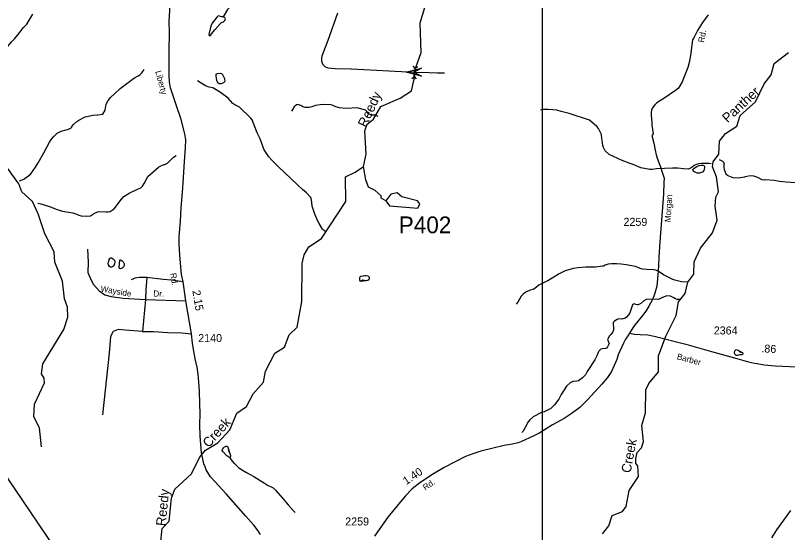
# Model space of a CAD drawing. Extents: x 1473865 to 1648260, y 639067 to 773536.
# Drawn here: x 1598356 to 1610416, y 652649 to 660733 of the extents above; entities that cross this region are included whole.
import ezdxf

# ---------------------------------------------------------------- set-up
doc = ezdxf.new("R2010")
doc.units = 0
for name, color, linetype in [('Exist Hydrographic Creek Single Shore', 7, 'Continuous'), ('Exist Hydrographic Creek Single Shore Label', 7, 'Continuous'), ('Exist Hydrographic Misc Water Feature', 7, 'Continuous'), ('Exist Hydrographic Pond Under 1500 Sq Ft', 7, 'Continuous'), ('Exist Road Non-System Type 51', 7, 'Continuous'), ('Exist Road Non-System Type 51 Label', 7, 'Continuous'), ('Exist Road Secondary Mileage Hundredths English Label', 7, 'Continuous'), ('Exist Road Secondary Structure Pipe Attributed CELL', 7, 'Continuous'), ('Exist Road Secondary Structure Pipe CELL', 7, 'Continuous'), ('Exist Road Secondary Structure Pipe Number Label', 7, 'Continuous'), ('Exist Road Secondary Type 41 Attributed', 7, 'Continuous'), ('Exist Road Secondary Type 51 Attributed', 7, 'Continuous'), ('Exist Road Secondary Type 51 Label', 7, 'Continuous'), ('Exist Road Secondary Type 51 Number Label', 7, 'Continuous'), ('Exist Utilities Electrical Transmission Line', 7, 'Continuous'), ('Map Preparation Inset Cut Line', 7, 'Continuous')]:
    doc.layers.add(name, color=color, linetype=linetype)

msp = doc.modelspace()

# ---------------------------------------------------------------- linework, layer by layer
at = {"layer": 'Exist Hydrographic Creek Single Shore'}
for points in [[(1603790, 658373), (1603835, 658562), (1603815, 658930), (1603849, 659031), (1603950, 659111), (1604061, 659309), (1604366, 659442), (1604543, 659556), (1604585, 659736), (1604583, 659846), (1604695, 660153), (1604679, 660620), (1604801, 661034), (1604920, 661842), (1605055, 661941), (1605064, 662040), (1604967, 662209), (1604971, 662534), (1604916, 662817), (1604929, 663126), (1605082, 663365), (1605102, 663647), (1605191, 664039), (1605184, 664131)], [(1607524, 652629), (1607626, 652755), (1607678, 652918), (1607837, 652977), (1607896, 653058), (1607942, 653306), (1608086, 653523), (1608080, 653691), (1608047, 653731), (1608048, 653806), (1608066, 653898), (1608134, 653972), (1608168, 654073), (1608138, 654323), (1608199, 654522), (1608204, 654880), (1608247, 654981), (1608400, 655162), (1608403, 655411), (1608515, 655717), (1608678, 656042), (1608714, 656258), (1608816, 656387), (1608860, 656564), (1608953, 656686), (1608956, 656880), (1609059, 657095), (1609245, 657334), (1609315, 657533), (1609284, 657750), (1609294, 657891), (1609337, 657975), (1609307, 658209), (1609242, 658368), (1609252, 658443), (1609345, 658566), (1609356, 658766), (1609449, 658889), (1609626, 659003), (1609678, 659170), (1609914, 659385), (1610051, 659664), (1610162, 659806), (1610205, 659980), (1610433, 660152)], [(1598764, 653987), (1598734, 654287), (1598644, 654456), (1598656, 654656), (1598810, 654988), (1598802, 655063), (1598762, 655130), (1598781, 655287), (1599114, 655825), (1599175, 656017), (1599168, 656175), (1599120, 656301), (1599090, 656577), (1598969, 656878), (1598963, 657036), (1598817, 657321), (1598712, 657632), (1598623, 657824), (1598458, 657975), (1598410, 658101), (1598230, 658347)], [(1600620, 652463), (1600648, 652712), (1600758, 652828), (1600795, 653185), (1600847, 653325), (1601108, 653566), (1601229, 653823), (1601323, 653936), (1601516, 654050), (1601702, 654256), (1601814, 654513), (1601965, 654622), (1602068, 654820), (1602229, 655001), (1602264, 655174), (1602410, 655456), (1602561, 655545), (1602630, 655738), (1602757, 655860), (1602829, 656259), (1602837, 656853), (1602864, 656993), (1602940, 657116), (1603134, 657247), (1603517, 657827), (1603513, 658211), (1603664, 658283), (1603790, 658373)]]:
    msp.add_lwpolyline(points, dxfattribs=at)
at = {"layer": 'Exist Hydrographic Misc Water Feature'}
for points in [[(1602554, 661452), (1602514, 661434), (1602367, 661356), (1602264, 661273), (1602153, 661193), (1602031, 661111), (1601955, 661075), (1601887, 661056), (1601834, 661009), (1601667, 660825), (1601600, 660712)], [(1597566, 659325), (1597597, 659355), (1597653, 659398), (1597696, 659423), (1597791, 659528), (1597824, 659591), (1597911, 659678), (1597968, 659728), (1598046, 659787), (1598109, 659834), (1598160, 659871), (1598174, 659891), (1598218, 660050), (1598214, 660085), (1598213, 660141), (1598212, 660192), (1598222, 660225), (1598245, 660265), (1598292, 660319), (1598346, 660375), (1598393, 660432), (1598479, 660543), (1598535, 660597), (1598626, 660753)], [(1601600, 660712), (1601582, 660710), (1601524, 660725), (1601508, 660709), (1601428, 660611), (1601406, 660568), (1601374, 660437), (1601374, 660429), (1601380, 660421), (1601388, 660417), (1601402, 660422), (1601418, 660444), (1601473, 660511), (1601551, 660602), (1601575, 660622), (1601605, 660634), (1601627, 660656), (1601637, 660678), (1601634, 660693), (1601600, 660712)], [(1598421, 658147), (1598485, 658172), (1598566, 658230), (1598596, 658259), (1598668, 658362), (1598709, 658429), (1598799, 658584), (1598887, 658752), (1598918, 658799), (1598948, 658837), (1599005, 658892), (1599070, 658925), (1599146, 658946), (1599186, 658957), (1599206, 658967), (1599234, 658988), (1599238, 658999), (1599265, 659029), (1599314, 659075), (1599346, 659098), (1599444, 659148), (1599495, 659161), (1599565, 659172), (1599639, 659180), (1599645, 659177), (1599721, 659189), (1599758, 659252), (1599771, 659348), (1599802, 659404), (1599839, 659451), (1599904, 659510), (1599993, 659589), (1600177, 659731), (1600217, 659758), (1600273, 659790), (1600298, 659807), (1600330, 659838), (1600367, 659886)], [(1601492, 659817), (1601510, 659823), (1601560, 659833), (1601576, 659828), (1601588, 659810), (1601619, 659749), (1601623, 659734), (1601625, 659710), (1601619, 659693), (1601606, 659680), (1601562, 659666), (1601538, 659666), (1601522, 659679), (1601505, 659699), (1601499, 659715), (1601492, 659791), (1601492, 659817)], [(1603200, 657356), (1603170, 657376), (1603153, 657394), (1603098, 657483), (1603078, 657517), (1603032, 657626), (1602995, 657736), (1602993, 657753), (1602988, 657809), (1602973, 657877), (1602967, 657893), (1602902, 657958), (1602841, 658014), (1602764, 658086), (1602461, 658372), (1602359, 658469), (1602315, 658522), (1602243, 658633), (1602229, 658657), (1602177, 658802), (1602130, 658899), (1602053, 659100), (1602035, 659128), (1601853, 659298), (1601784, 659335), (1601752, 659355), (1601679, 659440), (1601560, 659526), (1601465, 659587), (1601441, 659599), (1601381, 659610), (1601326, 659633), (1601199, 659711)], [(1604024, 659153), (1603982, 659172), (1603910, 659173), (1603871, 659196), (1603843, 659230), (1603841, 659238), (1603823, 659254), (1603809, 659260), (1603708, 659285), (1603644, 659287), (1603586, 659277), (1603464, 659285), (1603420, 659291), (1603360, 659306), (1603304, 659331), (1603280, 659335), (1603188, 659343), (1603116, 659337), (1603044, 659323), (1602984, 659303), (1602944, 659296), (1602880, 659296), (1602844, 659307), (1602812, 659327), (1602764, 659340), (1602748, 659337), (1602708, 659305), (1602681, 659265), (1602669, 659237)], [(1609224, 658412), (1609192, 658419), (1609168, 658419), (1609072, 658419), (1609032, 658415), (1608992, 658403), (1608968, 658392), (1608911, 658352), (1608871, 658329), (1608791, 658334), (1608703, 658345), (1608621, 658347), (1608367, 658334), (1608303, 658327), (1608263, 658327), (1608123, 658349), (1608003, 658403), (1607944, 658423), (1607832, 658463), (1607628, 658559), (1607566, 658618), (1607541, 658670), (1607533, 658701), (1607520, 658781), (1607517, 658803), (1607508, 658871), (1607480, 658936), (1607463, 658968), (1607439, 658997), (1607322, 659094), (1607004, 659198), (1606878, 659234), (1606812, 659250), (1606748, 659259), (1606677, 659262), (1606589, 659262), (1606556, 659254)], [(1598703, 657798), (1598750, 657789), (1598870, 657753), (1599005, 657697), (1599093, 657673), (1599253, 657646), (1599300, 657630), (1599324, 657621), (1599348, 657611), (1599380, 657599), (1599464, 657593), (1599528, 657602), (1599589, 657640), (1599653, 657667), (1599773, 657665), (1599805, 657661), (1599837, 657668), (1599900, 657711), (1600010, 657860), (1600048, 657902), (1600131, 657954), (1600260, 658015), (1600316, 658040), (1600339, 658064), (1600365, 658104), (1600385, 658143), (1600390, 658159), (1600424, 658213), (1600588, 658363), (1600625, 658384), (1600681, 658405), (1600689, 658405), (1600730, 658426), (1600825, 658516), (1600867, 658545)], [(1609347, 658479), (1609401, 658456), (1609422, 658434), (1609424, 658420), (1609420, 658412), (1609420, 658396), (1609423, 658356), (1609427, 658324), (1609435, 658300), (1609454, 658259), (1609476, 658235), (1609486, 658229), (1609561, 658202), (1609633, 658193), (1609754, 658211), (1609756, 658217), (1609778, 658223), (1609840, 658230), (1609882, 658226), (1609914, 658217), (1609946, 658205), (1610017, 658168), (1610049, 658163), (1610065, 658166), (1610207, 658157), (1610289, 658142), (1610397, 658131), (1610541, 658119)], [(1604142, 657834), (1604067, 657878), (1604068, 657911), (1603977, 657995), (1603870, 658046), (1603830, 658165), (1603790, 658373)], [(1609000, 658373), (1609036, 658389), (1609066, 658394), (1609092, 658395), (1609116, 658380), (1609119, 658372), (1609119, 658350), (1609107, 658310), (1609092, 658286), (1609086, 658281), (1609042, 658267), (1609002, 658267), (1608954, 658292), (1608941, 658310), (1608939, 658324), (1608943, 658332), (1608957, 658346), (1609000, 658373)], [(1599843, 656942), (1599857, 656944), (1599881, 656930), (1599903, 656905), (1599909, 656883), (1599904, 656851), (1599892, 656819), (1599876, 656806), (1599856, 656800), (1599840, 656800), (1599824, 656810), (1599810, 656833), (1599804, 656852), (1599821, 656916), (1599829, 656932), (1599843, 656942)], [(1599985, 656908), (1599997, 656910), (1600021, 656896), (1600037, 656880), (1600052, 656849), (1600052, 656825), (1600040, 656793), (1600023, 656780), (1599999, 656770), (1599991, 656770), (1599983, 656776), (1599978, 656794), (1599985, 656908)], [(1608859, 656563), (1608759, 656568), (1608656, 656593), (1608624, 656606), (1608552, 656640), (1608479, 656678), (1608459, 656696), (1608401, 656730), (1608358, 656749), (1608330, 656756), (1608216, 656763), (1608158, 656766), (1608130, 656770), (1608114, 656775), (1608042, 656807), (1607895, 656833), (1607817, 656846), (1607747, 656851), (1607665, 656849), (1607615, 656843), (1607567, 656828), (1607542, 656816), (1607526, 656812), (1607454, 656801), (1607414, 656798), (1607318, 656799), (1607268, 656800), (1607144, 656788), (1607068, 656776), (1606977, 656753), (1606945, 656742), (1606849, 656695), (1606671, 656586), (1606635, 656570), (1606532, 656515), (1606471, 656462), (1606445, 656448), (1606395, 656437), (1606337, 656412), (1606313, 656396), (1606288, 656378), (1606256, 656347), (1606202, 656250), (1606178, 656218)], [(1603734, 656584), (1603746, 656580), (1603770, 656594), (1603784, 656598), (1603834, 656591), (1603858, 656596), (1603879, 656611), (1603887, 656626), (1603887, 656634), (1603883, 656643), (1603863, 656657), (1603835, 656665), (1603811, 656663), (1603795, 656656), (1603747, 656650), (1603733, 656640), (1603731, 656630), (1603728, 656602), (1603734, 656584)], [(1603734, 656584), (1603746, 656580), (1603834, 656591), (1603858, 656596), (1603879, 656611), (1603887, 656626), (1603887, 656634), (1603883, 656643), (1603863, 656657), (1603835, 656665), (1603811, 656663), (1603747, 656650), (1603733, 656640), (1603731, 656630), (1603728, 656602), (1603734, 656584)], [(1608750, 656302), (1608722, 656292), (1608690, 656293), (1608666, 656301), (1608642, 656319), (1608590, 656346), (1608529, 656349), (1608462, 656324), (1608402, 656291), (1608238, 656297), (1608206, 656290), (1608173, 656274), (1608125, 656232), (1608084, 656207), (1608068, 656207), (1608045, 656215), (1608023, 656224), (1608009, 656220), (1607992, 656208), (1607965, 656116), (1607953, 656086), (1607934, 656053), (1607894, 656009), (1607878, 655999), (1607826, 655986), (1607777, 655989), (1607754, 655981), (1607713, 655953), (1607705, 655946), (1607695, 655928), (1607692, 655898), (1607700, 655866), (1607699, 655817), (1607685, 655786), (1607656, 655746), (1607634, 655723), (1607607, 655675), (1607605, 655667), (1607628, 655606), (1607604, 655551), (1607589, 655533), (1607573, 655525), (1607521, 655522), (1607499, 655514), (1607469, 655485), (1607456, 655463), (1607430, 655399), (1607405, 655351), (1607285, 655169), (1607260, 655113), (1607215, 655066), (1607150, 655023), (1607127, 655015), (1607062, 655012), (1607022, 654992), (1606965, 654935), (1606878, 654808), (1606843, 654733), (1606775, 654645), (1606711, 654584), (1606700, 654579), (1606614, 654535), (1606574, 654526), (1606441, 654460), (1606392, 654410), (1606347, 654357), (1606343, 654337), (1606319, 654289), (1606284, 654234), (1606266, 654212)], [(1609681, 655431), (1609685, 655433), (1609701, 655431), (1609717, 655437), (1609723, 655445), (1609719, 655459), (1609709, 655463), (1609685, 655465), (1609669, 655474), (1609650, 655494), (1609636, 655502), (1609610, 655505), (1609594, 655490), (1609585, 655469), (1609585, 655461), (1609595, 655437), (1609611, 655423), (1609633, 655420), (1609673, 655434), (1609681, 655431)], [(1609681, 655431), (1609701, 655431), (1609717, 655437), (1609723, 655445), (1609719, 655459), (1609636, 655502), (1609610, 655505), (1609594, 655490), (1609585, 655469), (1609585, 655461), (1609595, 655437), (1609611, 655423), (1609633, 655420), (1609681, 655431)], [(1601705, 653818), (1601659, 653847), (1601594, 653914), (1601584, 653932), (1601588, 653950), (1601607, 653973), (1601623, 653987)], [(1601623, 653987), (1601635, 653995), (1601645, 654001), (1601661, 654001), (1601669, 653995), (1601675, 653984), (1601684, 653932), (1601692, 653908), (1601711, 653868), (1601715, 653852), (1601715, 653836), (1601705, 653818)], [(1601623, 653987), (1601635, 653995), (1601645, 654001), (1601661, 654001), (1601669, 653995), (1601675, 653984), (1601711, 653868), (1601715, 653852), (1601715, 653836), (1601705, 653818)], [(1601705, 653818), (1601726, 653784), (1601768, 653735), (1601776, 653727), (1601843, 653660), (1601964, 653589), (1602077, 653523), (1602244, 653419), (1602291, 653390), (1602379, 653349), (1602422, 653306), (1602529, 653189), (1602617, 653082), (1602692, 652993), (1602724, 652963)]]:
    msp.add_lwpolyline(points, dxfattribs=at)
at = {"layer": 'Exist Hydrographic Pond Under 1500 Sq Ft'}
msp.add_lwpolyline([(1604142, 657834), (1604199, 657757), (1604640, 657719), (1604675, 657787), (1604634, 657837), (1604393, 657898), (1604318, 657958), (1604218, 657941), (1604142, 657834)], dxfattribs=at)
at = {"layer": 'Exist Road Non-System Type 51'}
for p, q in [((1605037, 659835), (1605058, 659835)), ((1600386, 656295), (1601018, 656274))]:
    msp.add_line(p, q, dxfattribs=at)
for points in [[(1599482, 657077), (1599491, 656875), (1599489, 656714), (1599540, 656596), (1599576, 656527), (1599663, 656427), (1599753, 656363), (1599853, 656338), (1600039, 656314), (1600386, 656295)], [(1600409, 656635), (1600339, 656638), (1600291, 656637), (1600253, 656631), (1600221, 656625), (1600201, 656618), (1600165, 656598)], [(1600409, 656635), (1600390, 656445), (1600386, 656295)], [(1600978, 656568), (1600791, 656593), (1600661, 656605), (1600409, 656635)], [(1600386, 656295), (1600340, 655794)], [(1600340, 655794), (1600071, 655811), (1599960, 655826), (1599881, 655791), (1599841, 655716), (1599818, 655455)], [(1600340, 655794), (1600520, 655793), (1600732, 655778), (1600954, 655769), (1601106, 655758)], [(1599818, 655455), (1599715, 654490)]]:
    msp.add_lwpolyline(points, dxfattribs=at)
at = {"layer": 'Exist Road Secondary Structure Pipe Attributed CELL'}
msp.add_lwpolyline([(1604696, 659783), (1604461, 659846), (1604696, 659909), (1604583, 659846)], close=True, dxfattribs=at)
at = {"layer": 'Exist Road Secondary Structure Pipe CELL'}
for p, q in [((1604563, 659939), (1604597, 659901)), ((1604597, 659901), (1604587, 659780)), ((1604637, 659932), (1604597, 659901)), ((1604547, 659748), (1604587, 659780)), ((1604621, 659742), (1604587, 659780))]:
    msp.add_line(p, q, dxfattribs=at)
at = {"layer": 'Exist Road Secondary Type 41 Attributed'}
msp.add_lwpolyline([(1607945, 655768), (1608024, 655749), (1608115, 655747), (1608234, 655739), (1608335, 655718), (1608827, 655593), (1609226, 655480), (1609626, 655372), (1609806, 655320), (1609898, 655298), (1609940, 655291), (1610050, 655272), (1610221, 655254), (1611463, 655197), (1611919, 655174), (1612217, 655156), (1612400, 655147)], dxfattribs=at)
at = {"layer": 'Exist Road Secondary Type 51 Attributed'}
for points in [[(1602186, 652618), (1602149, 652676), (1602079, 652767), (1601953, 652905), (1601645, 653254), (1601401, 653522), (1601335, 653629), (1601317, 653674), (1601299, 653724), (1601261, 653896), (1601240, 654161), (1601238, 654331), (1601241, 654511), (1601238, 654663), (1601232, 654857), (1601222, 654999), (1601208, 655127), (1601194, 655233), (1601167, 655346), (1601142, 655482), (1601122, 655608), (1601106, 655758), (1601018, 656274), (1601012, 656306), (1600978, 656568), (1600948, 656681), (1600925, 656985), (1600914, 657163), (1600913, 657275), (1600932, 657510), (1600942, 657733), (1600964, 657965), (1600983, 658194), (1600994, 658449), (1601014, 658663), (1601019, 658790), (1601000, 658883), (1600942, 659104), (1600859, 659352), (1600796, 659553), (1600780, 659603), (1600764, 659696), (1600756, 659790), (1600756, 659941), (1600758, 660175), (1600761, 660459), (1600759, 660641), (1600780, 660988)], [(1603385, 660767), (1603237, 660339), (1603169, 660166), (1603144, 660095), (1603139, 660071), (1603139, 660018), (1603159, 659967), (1603190, 659935), (1603233, 659915), (1603349, 659906), (1603601, 659898), (1604583, 659846), (1604817, 659839), (1604950, 659838), (1605037, 659835)], [(1609175, 660744), (1609087, 660623), (1609008, 660499), (1608959, 660396), (1608934, 660352), (1608898, 660105), (1608877, 659997), (1608858, 659919), (1608804, 659774), (1608769, 659693), (1608736, 659635), (1608706, 659593), (1608667, 659558), (1608486, 659436), (1608375, 659368), (1608341, 659335), (1608308, 659288), (1608293, 659251), (1608288, 659220), (1608284, 659175), (1608297, 659060), (1608299, 659019), (1608315, 658883), (1608294, 658855), (1608327, 658734), (1608346, 658627), (1608364, 658554), (1608383, 658487), (1608433, 658366), (1608460, 658284), (1608491, 658187), (1608485, 658123), (1608477, 657937), (1608421, 657196), (1608408, 656952), (1608398, 656820), (1608390, 656674), (1608377, 656501), (1608343, 656394), (1608328, 656346), (1608300, 656283), (1608252, 656190), (1608212, 656124), (1608155, 656045), (1608038, 655903), (1608002, 655847), (1607945, 655768)], [(1607945, 655768), (1607919, 655725), (1607887, 655674), (1607853, 655611), (1607772, 655426), (1607752, 655353), (1607709, 655262), (1607664, 655169), (1607606, 655075), (1607514, 654969), (1607289, 654724), (1607170, 654605), (1607038, 654505), (1606927, 654434), (1606746, 654331), (1606548, 654210), (1606445, 654156), (1606258, 654072), (1606207, 654053), (1606121, 654030), (1605991, 654008), (1605818, 653968), (1605624, 653921), (1605500, 653881), (1605386, 653837), (1605222, 653757), (1605053, 653664), (1604884, 653566), (1604672, 653425), (1604553, 653330), (1604450, 653224), (1604393, 653153), (1604172, 652889), (1604009, 652658), (1603964, 652590)], [(1610169, 652566), (1610251, 652689), (1610470, 652995)]]:
    msp.add_lwpolyline(points, dxfattribs=at)
at = {"layer": 'Exist Utilities Electrical Transmission Line'}
msp.add_lwpolyline([(1606915, 640622), (1606591, 641108), (1606076, 641871), (1605560, 642632), (1604826, 643747), (1604310, 644511), (1603802, 645284), (1603276, 646043), (1602634, 646986), (1601839, 648162), (1601039, 649332), (1600525, 650099), (1600012, 650868), (1599490, 651634), (1598982, 652397), (1598462, 653168), (1597941, 653929)], dxfattribs=at)
at = {"layer": 'Map Preparation Inset Cut Line'}
msp.add_lwpolyline([(1544131, 639067), (1606587, 639067), (1606587, 678674), (1544131, 678674), (1544131, 639067)], dxfattribs=at)

# ---------------------------------------------------------------- texts
at = {"layer": 'Exist Hydrographic Creek Single Shore Label'}
for s, rotation, p in [('Panther', 42.7969, (1609479, 659046)), ('Reedy', 65.2976, (1603834, 658972)), ('Creek', 47.9553, (1601375, 653966)), ('Creek', 79.5039, (1607964, 653572)), ('Reedy', 83.9345, (1600699, 652745))]:
    msp.add_text(s, height=150, rotation=rotation, dxfattribs=at).set_placement(p)
at = {"layer": 'Exist Road Non-System Type 51 Label'}
for s, rotation, p in [('Wayside', 350.2346, (1599680, 656417)), ('Dr.', 358.1595, (1600509, 656340))]:
    msp.add_text(s, height=95, rotation=rotation, dxfattribs=at).set_placement(p)
at = {"layer": 'Exist Road Secondary Mileage Hundredths English Label'}
for s, rotation, p in [('2.15', 279.7024, (1601118, 656428)), ('.86', 356.9058, (1610005, 655467)), ('1.40', 34.035, (1604460, 653389))]:
    msp.add_text(s, height=125, rotation=rotation, dxfattribs=at).set_placement(p)
at = {"layer": 'Exist Road Secondary Structure Pipe Number Label'}
msp.add_text('P402', height=262.5, dxfattribs=at).set_placement((1604344, 657328))
at = {"layer": 'Exist Road Secondary Type 51 Label'}
for s, rotation, p in [('Rd.', 79.1046, (1609111, 660303)), ('Liberty', 285.0607, (1600539, 659857)), ('Morgan', 86.6573, (1608590, 657499)), ('Rd.', 279.0253, (1600771, 656700)), ('Barber', 344.8999, (1608681, 655360)), ('Rd.', 34.035, (1604758, 653304))]:
    msp.add_text(s, height=95, rotation=rotation, dxfattribs=at).set_placement(p)
at = {"layer": 'Exist Road Secondary Type 51 Number Label'}
for s, p in [('2259', (1607854, 657444)), ('2364', (1609264, 655746)), ('2140', (1601211, 655627)), ('2259', (1603507, 652760))]:
    msp.add_text(s, height=125, dxfattribs=at).set_placement(p)

doc.saveas('drawing.dxf')
